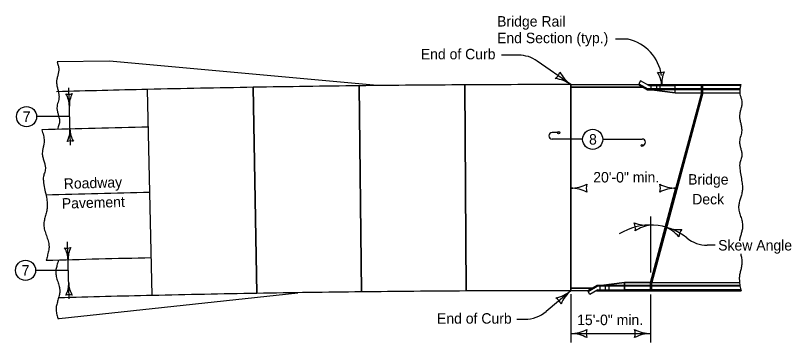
# Model space of a CAD drawing. Extents: x 10130 to 81668, y 5440 to 21644.
# Drawn here: x 17871 to 19057, y 11386 to 11885 of the extents above; entities that cross this region are included whole.
import ezdxf

# ---------------------------------------------------------------- set-up
doc = ezdxf.new("R2010")
doc.units = 0
for name, color, linetype in [('dsnstdblockInterim', 7, 'Continuous'), ('dsnStdBlockModified', 7, 'Continuous'), ('dsnStdBlockNotModified', 7, 'Continuous'), ('dsnStdBorder', 7, 'Continuous'), ('dsnstdModifiedBlock', 7, 'Continuous')]:
    doc.layers.add(name, color=color, linetype=linetype)

msp = doc.modelspace()

# ---------------------------------------------------------------- linework, layer by layer
at = {"layer": 'dsnstdblockInterim'}
for p, q in [((18823.6, 11779.9), (18824.3, 11781.1)), ((18823.6, 11779.9), (18837.5, 11771.9)), ((18826.9, 11785.7), (18824.3, 11781.1)), ((18824.3, 11781.1), (18837.9, 11773.2)), ((18839.3, 11778.6), (18826.9, 11785.7)), ((18837, 11779.9), (18879.9, 11779.9)), ((18842.4, 11778.6), (18842.4, 11771.9)), ((18850.9, 11778.6), (18850.9, 11771.9)), ((18856.3, 11778.6), (18856.3, 11771.9)), ((18879.9, 11779.9), (18979.9, 11779.9)), ((18879.9, 11767.2), (18879.9, 11779.9)), ((18979.6, 11778.6), (18879.9, 11778.6)), ((18919.7, 11767.2), (18919.7, 11779.9)), ((18919.7, 11767.2), (18919.7, 11779.9)), ((18921.7, 11767.2), (18921.7, 11779.9)), ((18879.9, 11771.9), (18837.5, 11771.9)), ((18879.9, 11773.2), (18837.9, 11773.2)), ((18919.7, 11767.2), (18842.1, 11477.6)), ((18919.7, 11767.2), (18842.1, 11477.6)), ((18879.9, 11767.2), (18843.9, 11771.9)), ((18978.6, 11773.2), (18879.9, 11773.2)), ((18978.5, 11771.9), (18879.9, 11771.9)), ((18879.9, 11767.2), (18978.4, 11767.2)), ((18746, 11464.9), (18759.9, 11473)), ((18746.7, 11463.8), (18760.3, 11471.6)), ((18802.3, 11473), (18759.9, 11473)), ((18802.3, 11471.6), (18760.3, 11471.6)), ((18764.8, 11466.3), (18764.8, 11473)), ((18802.3, 11477.6), (18766.3, 11473)), ((18773.3, 11466.3), (18773.3, 11473)), ((18778.7, 11466.3), (18778.7, 11473)), ((18802.3, 11477.6), (18802.3, 11464.9)), ((18802.3, 11466.3), (18802.3, 11477.6)), ((18802.3, 11477.6), (18978.1, 11477.6)), ((18978.6, 11473), (18802.3, 11473)), ((18978.8, 11471.6), (18802.3, 11471.6)), ((18842.1, 11464.9), (18842.1, 11477.6)), ((18842.1, 11464.9), (18842.1, 11477.6)), ((18844.1, 11464.9), (18844.1, 11477.6)), ((18746, 11464.9), (18746.7, 11463.8)), ((18749.4, 11459.1), (18746.7, 11463.8)), ((18761.7, 11466.3), (18749.4, 11459.1)), ((18759.4, 11464.9), (18802.3, 11464.9)), ((18979.9, 11466.3), (18802.3, 11466.3)), ((18802.3, 11464.9), (18980.4, 11464.9))]:
    msp.add_line(p, q, dxfattribs=at)
for points in [[(18839.3, 11778.6), (18879.9, 11778.6), (18879.9, 11778.6), (18879.9, 11778.6)], [(18761.7, 11466.3), (18802.3, 11466.3), (18802.3, 11466.3), (18802.3, 11466.3)]]:
    msp.add_lwpolyline(points, dxfattribs=at)
at = {"layer": 'dsnStdBlockNotModified'}
for centre in [(18701.5, 11706.5), (18829.2, 11686.8)]:
    msp.add_circle(centre, 1.78, dxfattribs=at)
for centre, radius, start, end in [((18856.6, 11814.6), 16.4, 256.6331, 292.0998), ((18816.9, 11775.8), 42.5, 4.3665, 32.439), ((18901.7, 11782.3), 42.5, 156.294, 184.3665)]:
    msp.add_arc(centre, radius, start, end, dxfattribs=at)
at = {"layer": 'dsnStdBorder'}
for p, q in [((18807.9, 11849.1), (18788.4, 11849.1)), ((18015.2, 11815.9), (17934.8, 11814.7)), ((18423.9, 11778.4), (18015.2, 11815.9)), ((18640.2, 11824.9), (18614.4, 11824.9)), ((18720.1, 11779.9), (18668.9, 11815.8)), ((18558.3, 11779.4), (18560.1, 11464.5)), ((18560.1, 11464.5), (18558.3, 11779.4)), ((18720.1, 11779.9), (18720.1, 11464.9)), ((18979.9, 11779.9), (18979.9, 11779.9)), ((17955.3, 11687.5), (17952.9, 11774.9)), ((18080.3, 11457.6), (18073.1, 11772.5)), ((18234.8, 11775.7), (18240.2, 11460.8)), ((18240.2, 11460.8), (18234.8, 11775.7)), ((18396.6, 11778.1), (18400.2, 11463.1)), ((18400.2, 11463.1), (18396.6, 11778.1)), ((17924.2, 11730.9), (17903.6, 11730.9)), ((17953.6, 11730.9), (17924.2, 11730.9)), ((18701.5, 11706.5), (18691.7, 11706.5)), ((18738.2, 11696.7), (18691.7, 11696.7)), ((18768.9, 11696.7), (18829.2, 11696.7)), ((18842.1, 11578.2), (18842.1, 11492.8)), ((17953.3, 11452.3), (17950.9, 11539.7)), ((18940.6, 11534.4), (18928.8, 11534.4)), ((17922.6, 11496), (17902.1, 11496)), ((17952.1, 11496), (17922.6, 11496)), ((17938.2, 11422.6), (18302.8, 11461.8)), ((18720.1, 11464.9), (18682.3, 11433)), ((18720.1, 11459.7), (18720.1, 11385.7)), ((18842.1, 11459), (18842.1, 11385.7)), ((18980, 11466), (18980.4, 11464.9)), ((18637.8, 11421.2), (18650, 11421.2)), ((18720.1, 11399.4), (18842.1, 11399.4))]:
    msp.add_line(p, q, dxfattribs=at)
for points in [[(18720.1, 11779.9), (18720.1, 11775.9), (18720.1, 11775.9), (18720.1, 11779.9)], [(18823.6, 11779.9), (18830.5, 11775.9), (18720.1, 11775.9), (18720.1, 11779.9)], [(18843.9, 11771.9), (18879.9, 11767.2), (18919.7, 11767.2), (18842.1, 11477.6), (18802.3, 11477.6), (18766.3, 11473), (18759.9, 11473), (18753, 11468.9), (18720.1, 11468.9), (18720.1, 11775.9), (18830.5, 11775.9), (18837.5, 11771.9)], [(18753, 11468.9), (18746, 11464.9), (18720.1, 11464.9), (18720.1, 11468.9)]]:
    msp.add_lwpolyline(points, close=True, dxfattribs=at)
for centre in [(17888.2, 11730.9), (18753.6, 11696.2), (18753.6, 11696.2), (17886.7, 11496)]:
    msp.add_circle(centre, 15.4, dxfattribs=at)
for centre, radius, start, end in [((18792.8, 11784.2), 66.7, 8.4828, 76.8823), ((18640.2, 11774.9), 50, 54.9382, 90), ((18684.2, 11805.1), 20.2, 307.2049, 342.6716), ((18750.1, 11822.7), 52.2, 206.8657, 234.9382), ((18720.1, -16431.3), 28211.2, 90.32851, 90.65704), ((18720.1, -16431.3), 28211.2, 90, 90.32851), ((18690.1, 11737.2), 52.2, 54.9382, 83.0107), ((18719.5, -16408.8), 28188.7, 91.31417, 91.59633), ((18720.1, -16431.3), 28211.2, 90.98559, 91.31417), ((18720.1, -16431.3), 28211.2, 90.65704, 90.98559), ((17952.7, 11780.7), 15.5, 253.8262, 289.2929), ((17913.5, 11745.9), 40.2, 1.5596, 29.6321), ((17993.8, 11748.1), 40.2, 153.4871, 181.5596), ((17914.4, 11710.9), 40.2, 333.4871, 1.5596), ((17994.7, 11713.1), 40.2, 181.5596, 209.6321), ((18691.7, 11701.6), 4.92, 90, 270), ((18829.2, 11691.8), 4.92, 270, 90), ((17955.5, 11678.3), 15.5, 73.8262, 109.2929), ((18720.1, 11673.8), 52.2, 270, 298.0725), ((18763.9, 11621.6), 20.2, 162.2666, 197.7334), ((18836.9, 11621.6), 20.2, 342.2666, 17.7334), ((18880.7, 11673.8), 52.2, 241.9275, 270), ((18720.1, -16431.3), 28053.7, 91.31417, 91.63871), ((18720.1, 11569.4), 52.2, 61.9275, 90), ((18880.7, 11569.4), 52.2, 90, 118.0725), ((18841.6, 11476.6), 88.7, 51.0377, 122.325), ((18798.6, 11560.1), 20.2, 349.0765, 24.5432), ((18835.9, 11617.2), 52.2, 248.7374, 276.8099), ((18848.3, 11513.4), 52.2, 96.8099, 124.8824), ((18884.8, 11610.5), 52.2, 247.4953, 275.5678), ((18844.8, 11514), 52.2, 39.4229, 67.4953), ((18905.2, 11545.5), 20.2, 139.762, 175.2287), ((18928.8, 11584.4), 50, 231.0377, 270), ((17950.7, 11545.5), 15.5, 253.8427, 289.3094), ((17911.5, 11510.7), 40.2, 1.576, 29.6485), ((17991.8, 11513), 40.2, 153.5035, 181.576), ((17912.5, 11475.8), 40.2, 333.5035, 1.576), ((17992.8, 11478), 40.2, 181.576, 209.6485), ((17953.5, 11443.2), 15.5, 73.8427, 109.3094), ((18720.1, -16431.3), 27896.2, 90.98559, 91.31417), ((18720.1, -16431.3), 27896.2, 90.65704, 90.98559), ((18720.1, -16431.3), 27896.2, 90.32851, 90.65704), ((18720.1, -16431.3), 27896.2, 90, 90.32851), ((18686.3, 11504.8), 52.2, 282.1746, 310.2471), ((18753.8, 11425.1), 52.2, 130.2471, 158.3196), ((18720.6, -16453.8), 27918.7, 91.31417, 91.60806), ((18686.6, 11436.6), 20.2, 22.5137, 57.9804), ((18650, 11471.2), 50, 270, 310.2471), ((18720.1, 11451.6), 52.2, 270, 298.0725), ((18720.1, 11347.1), 52.2, 61.9275, 90), ((18763.9, 11399.4), 20.2, 162.2666, 197.7334), ((18798.3, 11399.4), 20.2, 342.2667, 17.7334), ((18842.1, 11451.6), 52.2, 241.9275, 270), ((18842.1, 11347.1), 52.2, 90, 118.0725)]:
    msp.add_arc(centre, radius, start, end, dxfattribs=at)
for points in [[(18979.9, 11779.9), (18978.8, 11774.9), (18978.5, 11772.4), (18978.3, 11769.9), (18978.7, 11765.4), (18979.9, 11761), (18981.1, 11756.5), (18981.7, 11752.1), (18981.1, 11747), (18979.9, 11741.9), (18978.7, 11736.8), (18978.1, 11731.7), (18978.6, 11726.3), (18979.8, 11720.8), (18980.9, 11715.4), (18981.4, 11709.9), (18980.9, 11705.6), (18979.8, 11701.4), (18978.7, 11697.1), (18978.1, 11692.9), (18978.6, 11687.5), (18979.9, 11682.2), (18981.2, 11676.9), (18981.7, 11671.5), (18981.1, 11668.3), (18980, 11665.1), (18978.9, 11662), (18978.3, 11658.7), (18978.3, 11653.8), (18978.8, 11648.9), (18980.4, 11638.9), (18982, 11629), (18982.5, 11621.6), (18982.4, 11619.2), (18981.4, 11612.7), (18979.5, 11606.3), (18977.6, 11599.9), (18976.7, 11593.5), (18976.8, 11589.7), (18977.5, 11586), (18979.7, 11578.5), (18981.9, 11571), (18982.6, 11567.2), (18982.8, 11565.4), (18982.8, 11563.5), (18982.1, 11557.9), (18980.7, 11552.4), (18979.1, 11546.8), (18977.8, 11541.2)], [(18979.9, 11521), (18981.2, 11514.4), (18981.7, 11507.8), (18981, 11501.6), (18979.5, 11495.3), (18978.2, 11489.1), (18977.7, 11482.8), (18978, 11478.6), (18978.4, 11474.4), (18980, 11466)]]:
    msp.add_spline(points, degree=3, dxfattribs=at)
at = {"layer": 'dsnstdModifiedBlock'}
for p, q in [((18560.1, 11464.5), (18558.3, 11779.4)), ((18720.1, 11779.9), (18720.1, 11775.9)), ((18720.1, 11464.9), (18720.1, 11779.9)), ((18823.6, 11779.9), (18837.5, 11771.9)), ((18080.3, 11457.6), (18073.1, 11772.5)), ((18240.2, 11460.8), (18234.8, 11775.7)), ((18400.2, 11463.1), (18396.6, 11778.1)), ((18830.6, 11775.9), (18720.1, 11775.9)), ((18837.5, 11771.9), (18843.9, 11771.9)), ((18843.9, 11771.9), (18879.9, 11767.2)), ((18921.7, 11767.2), (18844.1, 11477.6)), ((18879.9, 11767.2), (18919.7, 11767.2)), ((18919.7, 11767.2), (18880.9, 11622.4)), ((18842.1, 11477.6), (18880.9, 11622.4)), ((18746, 11464.9), (18759.9, 11473)), ((18759.9, 11473), (18766.3, 11473)), ((18766.3, 11473), (18802.3, 11477.6)), ((18802.3, 11477.6), (18842.1, 11477.6)), ((18753, 11468.9), (18720.1, 11468.9)), ((18720.1, 11464.9), (18720.1, 11468.9)), ((17935.8, 11422.6), (17938.2, 11422.6))]:
    msp.add_line(p, q, dxfattribs=at)
for radius, start, end in [(28211.2, 90, 91.31417), (28153.7, 91.31417, 91.64543), (27953.7, 91.31417, 91.64345), (27896.2, 90, 91.31417)]:
    msp.add_arc((18720.1, -16431.3), radius, start, end, dxfattribs=at)
for points in [[(17934.8, 11814.7), (17936.5, 11809.2), (17937.4, 11803.7), (17937.3, 11801.1), (17936.9, 11798.6), (17935.8, 11793.5), (17934.6, 11788.4), (17934.1, 11783.3), (17934.7, 11777.8), (17936, 11772.4), (17937.2, 11766.9), (17937.8, 11761.5), (17937.3, 11757.2), (17936.3, 11753), (17935.2, 11748.7), (17934.7, 11744.4), (17935.3, 11739.1), (17936.7, 11733.8), (17938.1, 11728.5), (17938.6, 11723.1), (17938.1, 11719.9), (17937.1, 11716.7), (17936, 11713.5), (17935.6, 11711.4)], [(17911.7, 11710.8), (17913.9, 11702.3), (17914.8, 11698.1), (17915.2, 11693.8), (17914.8, 11689.1), (17913.8, 11684.4), (17912.7, 11679.7), (17912.2, 11674.9), (17913, 11669.1), (17914.6, 11663.3), (17916.3, 11657.5), (17916.8, 11654.6), (17917, 11653.1), (17917, 11651.6), (17916.5, 11648.1), (17915.4, 11644.5), (17914.4, 11641), (17913.8, 11637.4), (17914, 11632.1), (17914.7, 11626.6), (17916.9, 11615.8), (17919, 11604.9), (17919.9, 11596.8), (17919.9, 11594.1), (17919.1, 11587), (17917.2, 11579.9), (17915.4, 11572.8), (17914.8, 11569.2), (17914.7, 11567.4), (17914.6, 11565.7), (17914.9, 11561.5), (17915.8, 11557.4), (17918.5, 11549.3), (17921.2, 11541.1), (17922.2, 11537.1), (17922.4, 11535), (17922.6, 11532.9), (17922.4, 11529.2), (17921.8, 11525.5), (17920, 11518.1), (17918.4, 11510.9)], [(17937, 11511.4), (17935.7, 11506.8), (17933.8, 11500.4), (17933.1, 11497.2), (17932.9, 11495.6), (17932.8, 11494), (17933, 11490.3), (17933.7, 11486.5), (17935.8, 11479), (17938, 11471.5), (17938.8, 11467.8), (17938.9, 11465.9), (17939, 11464), (17938.7, 11460.6), (17938.1, 11457.3), (17936.2, 11450.6), (17934.4, 11443.9), (17933.7, 11440.6), (17933.6, 11438.9), (17933.5, 11437.2), (17933.6, 11435.4), (17933.7, 11433.6), (17934.2, 11430), (17935.8, 11422.8), (17935.8, 11422.6)]]:
    msp.add_spline(points, degree=3, dxfattribs=at)

# ---------------------------------------------------------------- texts
at = {"layer": 'dsnStdBlockModified'}
for s, p in [('End of Curb', (18490.8, 11818.5)), ('7', (17882.4, 11722.9)), ('8', (18748, 11688.2)), ('20\'-0" min.', (18754.4, 11630.3)), ('Bridge', (18899.4, 11627)), ('Deck', (18905.7, 11596.8)), ('Skew Angle', (18945.4, 11526.3)), ('7', (17880.8, 11488)), ('End of Curb', (18515.6, 11414.5)), ('15\'-0" min.', (18729.8, 11412.3))]:
    msp.add_text(s, height=16, dxfattribs=at).set_placement(p)
for s, p in [('Roadway', (17945.3, 11620.4)), ('Pavement', (17942.3, 11590.2))]:
    msp.add_text(s, height=16, rotation=1.6101, dxfattribs=at).set_placement(p)
at = {"layer": 'dsnStdBorder'}
for s, p in [('Bridge Rail', (18607.4, 11868.6)), ('End Section (typ.)', (18607.4, 11843.2))]:
    msp.add_text(s, height=16, dxfattribs=at).set_placement(p)

doc.saveas('drawing.dxf')
